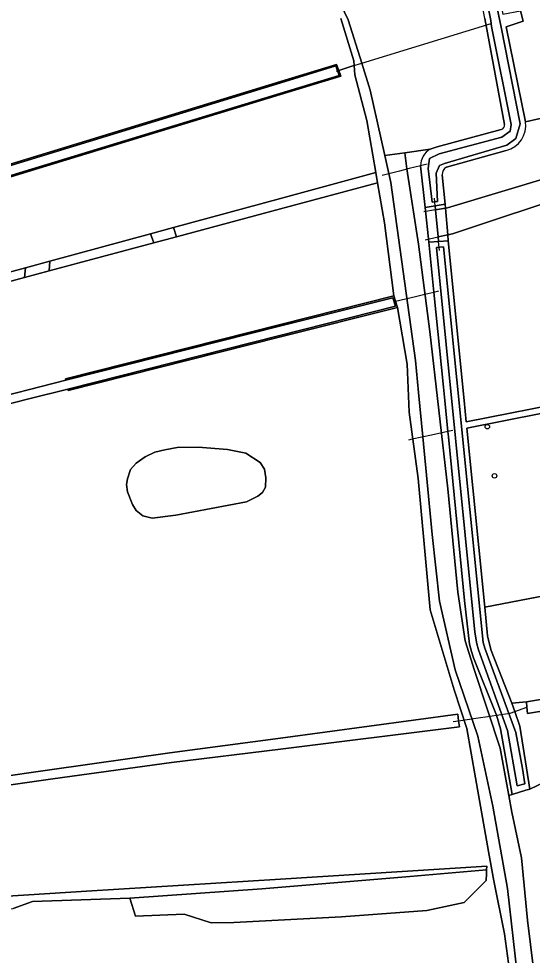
# Model space of a CAD drawing. Extents: x 162510 to 163918, y 388494 to 389774.
# Drawn here: x 163444.8 to 163553.1, y 389132.9 to 389330.6 of the extents above; entities that cross this region are included whole.
import ezdxf

# ---------------------------------------------------------------- set-up
doc = ezdxf.new("R2010")
doc.units = 0
for name, color, linetype in [('IMGEO_Boom', 7, 'Continuous'), ('IMGEO_Duiker', 7, 'Continuous'), ('IMGEO_Grasland_agrarisch', 7, 'Continuous'), ('IMGEO_Grasland_overig', 7, 'Continuous'), ('IMGEO_Hek', 7, 'Continuous'), ('IMGEO_Loofbos', 7, 'Continuous'), ('IMGEO_Oever', 7, 'Continuous'), ('IMGEO_Rijbaan_lokaal_onverhard', 7, 'Continuous'), ('IMGEO_Terreindeel_onvherhard', 7, 'Continuous'), ('IMGEO_Waterloop', 7, 'Continuous')]:
    doc.layers.add(name, color=color, linetype=linetype)

msp = doc.modelspace()

# ---------------------------------------------------------------- linework, layer by layer
at = {"layer": 'IMGEO_Boom'}
for centre in [(163543.64, 389244.48), (163545.15, 389234.11)]:
    msp.add_circle(centre, 0.489, dxfattribs=at)
at = {"layer": 'IMGEO_Duiker'}
for points in [[(163511.85, 389319.52), (163512.3, 389319.66), (163515.31, 389320.62), (163517.17, 389321.22), (163544.46, 389329.57)], [(163530.98, 389299.9), (163529.55, 389299.54), (163527.17, 389298.94), (163525.15, 389298.42), (163521.78, 389297.57), (163521.48, 389297.49)], [(163533.55, 389281.65), (163533.37, 389283.55), (163533.28, 389284.51), (163532.72, 389290.24), (163532.64, 389291.09), (163532.49, 389292.7)], [(163523.86, 389270.86), (163524.28, 389270.96), (163528.49, 389271.96), (163530.45, 389272.42), (163532.36, 389272.88), (163533.38, 389273.11)], [(163536.39, 389243.66), (163535.34, 389243.43), (163531.86, 389242.7), (163527.77, 389241.82), (163527, 389241.66)], [(163536.43, 389182.26), (163537.59, 389182.43), (163541.71, 389183.02), (163543.76, 389183.32), (163545.59, 389183.58), (163548.47, 389183.99), (163549.46, 389184.35), (163551.99, 389185.27)]]:
    msp.add_lwpolyline(points, dxfattribs=at)
at = {"layer": 'IMGEO_Grasland_agrarisch'}
for points in [[(163547.28, 389308.23), (163543.67, 389327.56), (163543.11, 389330.64), (163542.21, 389335.45), (163540.86, 389340.77), (163539.14, 389346.5), (163536.41, 389354.14), (163534.47, 389358.98), (163533.71, 389360.48), (163511.08, 389350.59), (163509.47, 389354.67)], [(163509.7, 389339.98), (163514.31, 389330.32), (163517.17, 389321.22), (163518.97, 389315.46), (163522.01, 389301.71), (163526.26, 389302.25), (163531.59, 389303.02), (163533.06, 389303.54), (163546.58, 389307.2)], [(163461.28, 389339.6), (163406.97, 389320.47), (163395.83, 389316.55), (163372.55, 389308.35), (163373.43, 389308.08), (163375.22, 389307.13), (163375.52, 389306.79), (163376.25, 389305.44), (163378.62, 389297.99), (163381.5, 389292.33), (163384.9, 389286.28), (163385.54, 389284.85), (163385.73, 389283.45), (163385.52, 389282.25), (163404.37, 389288.03), (163415.66, 389291.48), (163500, 389317.31), (163511.86, 389320.94), (163512.3, 389319.66), (163515.31, 389320.62), (163515.55, 389320.7), (163515.46, 389321.67), (163512.75, 389330.61)], [(163436.64, 389249.67), (163454.78, 389254.26), (163454.71, 389254.59), (163500, 389266.05), (163523.92, 389272.11), (163521.97, 389287.49), (163520.5, 389295.96), (163500, 389290.45), (163478.13, 389284.57), (163473.3, 389283.27), (163451.23, 389277.34), (163446.06, 389275.95), (163425.67, 389270.47)], [(163549.58, 389120.4), (163547.27, 389137.49), (163544.98, 389148.62), (163543.89, 389154.81), (163541.18, 389170.4), (163539.35, 389180.81), (163536.68, 389188.96), (163531.59, 389205.84), (163530.38, 389218.98), (163529.04, 389233.57), (163527.17, 389247.53), (163526.75, 389257.69), (163524.69, 389269.66), (163500, 389263.41), (163455.29, 389252.09), (163455.21, 389252.41), (163446.97, 389250.33), (163429.34, 389245.86)], [(163439.59, 389170.38), (163451.43, 389172.06), (163476.71, 389175.66), (163500, 389178.77), (163537.43, 389183.78), (163537.59, 389182.43), (163537.74, 389181.13), (163500, 389176.45), (163477.05, 389173.6), (163452.01, 389170.13), (163440.16, 389168.48)], [(163582.43, 389182.17), (163552.61, 389167.99), (163551.79, 389167.74), (163548.87, 389166.85), (163548.2, 389166.65), (163548.84, 389163.14), (163550.81, 389153.52), (163552.09, 389140.35), (163554.55, 389120.34)], [(163437.91, 389145.1), (163446.99, 389145.67), (163459.11, 389146.44), (163500, 389149.01), (163543.52, 389151.76), (163543.48, 389150.94), (163543.44, 389150.09), (163543.37, 389148.73), (163538.75, 389144.09), (163530.87, 389142.38), (163512.9, 389141.01), (163490.21, 389139.86), (163485.4, 389139.79), (163479.73, 389141.61), (163469.46, 389141.2), (163468.3, 389144.96), (163447.76, 389144.27), (163443.64, 389142.83)]]:
    msp.add_lwpolyline(points, dxfattribs=at)
for points in [[(163472.65, 389285.18), (163477.48, 389286.5), (163500, 389292.62), (163520.13, 389298.1), (163518.22, 389309.1), (163515.72, 389318.75), (163515.55, 389320.7), (163515.31, 389320.62), (163512.3, 389319.66), (163512.73, 389318.45), (163500, 389314.56), (163416.38, 389289.06), (163405.09, 389285.61), (163382.89, 389278.84), (163388.33, 389262.25), (163410.3, 389268.22), (163421.7, 389271.33), (163424.9, 389272.2), (163446.27, 389278.01), (163451.43, 389279.41)], [(163482.65, 389240.18), (163488.89, 389239.66), (163492.73, 389238.9), (163495.76, 389236.92), (163496.67, 389235.48), (163496.95, 389233.67), (163496.88, 389231.71), (163496.27, 389230.61), (163495.22, 389229.79), (163492.9, 389228.65), (163477.99, 389225.79), (163472.95, 389225.17), (163471.04, 389225.68), (163469.62, 389226.79), (163468.81, 389228.04), (163467.76, 389230.75), (163467.55, 389232.27), (163467.76, 389233.46), (163468.44, 389235.46), (163469.57, 389236.77), (163471.49, 389238.13), (163473.53, 389239.1), (163475.65, 389239.62), (163478.26, 389240.11)]]:
    msp.add_lwpolyline(points, close=True, dxfattribs=at)
msp.add_arc((163546.31, 389308.13), 0.972, 286.2321, 6.0054, dxfattribs=at)
at = {"layer": 'IMGEO_Grasland_overig'}
for points in [[(163591.51, 389304.44), (163591.48, 389304.94), (163590.29, 389306.78), (163589.69, 389307.04), (163535.23, 389290.66), (163534.83, 389290.59), (163535.28, 389284.93), (163536.29, 389285.14), (163590.23, 389303.08)], [(163531.59, 389303.02), (163526.26, 389302.25), (163526.69, 389298.89), (163529.14, 389283), (163531.52, 389264.54), (163535.29, 389231.36), (163537.41, 389209.54), (163538.99, 389199.26), (163540.94, 389193.06), (163546.36, 389176.66), (163548.2, 389166.65), (163548.87, 389166.85), (163546.45, 389180.73), (163545.59, 389183.58), (163540.74, 389195.71), (163540.32, 389197.05), (163539.85, 389198.58), (163538.82, 389207.79), (163535.45, 389242.35), (163535.34, 389243.43), (163534.7, 389250), (163534.41, 389252.85), (163532.36, 389272.88), (163531.29, 389283.42)], [(163531.29, 389283.42), (163530.56, 389290.74), (163529.55, 389299.54)]]:
    msp.add_lwpolyline(points, dxfattribs=at)
for points in [[(163532.72, 389290.24), (163532.64, 389291.09), (163530.56, 389290.74), (163531.29, 389283.42), (163533.37, 389283.55), (163533.28, 389284.51)], [(163532.72, 389290.24), (163534.83, 389290.59), (163534.76, 389291.46), (163532.64, 389291.09)], [(163533.28, 389284.51), (163535.28, 389284.93), (163534.83, 389290.59), (163532.72, 389290.24)], [(163533.37, 389283.55), (163535.38, 389283.68), (163535.28, 389284.93), (163533.28, 389284.51)], [(163551.91, 389186.42), (163670.46, 389206), (163670.47, 389205.9), (163671.76, 389206.14), (163680.93, 389212.96), (163676.44, 389232.1), (163626.31, 389222.43), (163543.08, 389206.37), (163543.68, 389200.35), (163544.25, 389198.02), (163544.43, 389197.25), (163548.77, 389186.1)]]:
    msp.add_lwpolyline(points, close=True, dxfattribs=at)
msp.add_arc((163533.58, 389299.52), 4.03, 119.6336, 179.6876, dxfattribs=at)
at = {"layer": 'IMGEO_Hek'}
for points in [[(163589.69, 389307.04), (163535.23, 389290.66), (163534.83, 389290.59)], [(163535.28, 389284.93), (163536.29, 389285.14), (163590.23, 389303.08)], [(163534.83, 389290.59), (163532.72, 389290.24)], [(163532.72, 389290.24), (163530.22, 389289.82)], [(163533.28, 389284.51), (163535.28, 389284.93)], [(163530.51, 389283.93), (163533.28, 389284.51)], [(163543.08, 389206.37), (163676.44, 389232.1)]]:
    msp.add_lwpolyline(points, dxfattribs=at)
at = {"layer": 'IMGEO_Loofbos'}
for points in [[(163567.3, 389375.31), (163552.07, 389372.5), (163534.85, 389366.64), (163542.43, 389349.06), (163545.27, 389339.97), (163546.93, 389331.52), (163550.61, 389332.2), (163551.21, 389330.04), (163547.59, 389328.82), (163551.68, 389308.83), (163589.7, 389317.43)], [(163534.13, 389297.64), (163534.76, 389291.46), (163534.83, 389290.59), (163535.23, 389290.66), (163589.69, 389307.04), (163589.23, 389307.71), (163588.72, 389316.24), (163588.9, 389316.98), (163589.7, 389317.43), (163551.68, 389308.83)], [(163547.64, 389302.75), (163535.01, 389299.23)]]:
    msp.add_lwpolyline(points, dxfattribs=at)
for points in [[(163536.29, 389285.14), (163535.28, 389284.93), (163535.38, 389283.68), (163538.74, 389250), (163539.19, 389245.52), (163562.03, 389250), (163577.9, 389253.09), (163589.57, 389255.2), (163590.54, 389272.83), (163591.83, 389291.64), (163591.62, 389293.9), (163590.23, 389303.08)], [(163473.3, 389283.27), (163478.13, 389284.57), (163477.48, 389286.5), (163472.65, 389285.18)], [(163446.06, 389275.95), (163451.23, 389277.34), (163451.43, 389279.41), (163446.27, 389278.01)], [(163543.08, 389206.37), (163626.31, 389222.43), (163624.12, 389257.67), (163620.68, 389257.2), (163601.2, 389254.81), (163590.65, 389253.79), (163569.96, 389250), (163555.27, 389247.35), (163539.32, 389244.19)], [(163469.57, 389236.77), (163468.44, 389235.46), (163467.76, 389233.46), (163467.55, 389232.27), (163467.76, 389230.75), (163468.81, 389228.04), (163469.62, 389226.79), (163471.04, 389225.68), (163472.95, 389225.17), (163477.99, 389225.79), (163492.9, 389228.65), (163495.22, 389229.79), (163496.27, 389230.61), (163496.88, 389231.71), (163496.95, 389233.67), (163496.67, 389235.48), (163495.76, 389236.92), (163492.73, 389238.9), (163488.89, 389239.66), (163482.65, 389240.18), (163478.26, 389240.11), (163475.65, 389239.62), (163473.53, 389239.1), (163471.49, 389238.13)], [(163582.04, 389188.85), (163552.09, 389183.93), (163551.99, 389185.27), (163551.91, 389186.42), (163548.77, 389186.1), (163549.46, 389184.35), (163550.46, 389181.27), (163552.61, 389167.99), (163582.43, 389182.17), (163582.04, 389185.81)], [(163543.37, 389148.73), (163543.44, 389150.09), (163543.48, 389150.94), (163527.27, 389149.58), (163496.1, 389146.97), (163468.3, 389144.96), (163469.46, 389141.2), (163479.73, 389141.61), (163485.4, 389139.79), (163490.21, 389139.86), (163512.9, 389141.01), (163530.87, 389142.38), (163538.75, 389144.09)]]:
    msp.add_lwpolyline(points, close=True, dxfattribs=at)
for centre, radius, start, end in [((163546.27, 389308.03), 5.46, 284.4445, 8.3711), ((163535.97, 389297.66), 1.84, 121.5545, 180.6913)]:
    msp.add_arc(centre, radius, start, end, dxfattribs=at)
at = {"layer": 'IMGEO_Oever'}
for points in [[(163544.29, 389339.55), (163546.55, 389328.75), (163550.55, 389308.41), (163549.65, 389305.3), (163547.77, 389303.85), (163534.59, 389299.99), (163533.55, 389299.58), (163532.85, 389297.99), (163533.11, 389291.98), (163532.04, 389291.89), (163531.14, 389298.95), (163531.43, 389301.04), (163533.46, 389302.08), (163546.69, 389305.56), (163548.43, 389306.84), (163548.67, 389308.23), (163544.55, 389328.96), (163544.37, 389330.18), (163542.4, 389340.16)], [(163551.68, 389308.83), (163547.59, 389328.82), (163551.21, 389330.04), (163550.61, 389332.2)], [(163543.11, 389330.64), (163543.67, 389327.56), (163547.28, 389308.23)], [(163416.38, 389289.06), (163500, 389314.56), (163512.73, 389318.45), (163512.3, 389319.66), (163511.86, 389320.94), (163500, 389317.31), (163415.66, 389291.48)], [(163415.74, 389291.23), (163500.08, 389317.05), (163511.69, 389320.61), (163512.38, 389318.62), (163499.92, 389314.82), (163416.31, 389289.31)], [(163546.58, 389307.2), (163533.06, 389303.54), (163531.59, 389303.02)], [(163535.01, 389299.23), (163547.64, 389302.75)], [(163529.55, 389299.54), (163530.56, 389290.74), (163532.64, 389291.09)], [(163532.64, 389291.09), (163534.76, 389291.46), (163534.13, 389297.64)], [(163562.03, 389250), (163539.19, 389245.52), (163538.74, 389250), (163535.38, 389283.68), (163533.37, 389283.55), (163531.29, 389283.42), (163532.36, 389272.88), (163534.41, 389252.85), (163534.7, 389250), (163535.34, 389243.43), (163535.45, 389242.35), (163538.82, 389207.79), (163539.85, 389198.58), (163540.32, 389197.05), (163540.74, 389195.71), (163545.59, 389183.58), (163546.45, 389180.73), (163548.87, 389166.85), (163551.79, 389167.74), (163552.61, 389167.99), (163550.46, 389181.27), (163549.46, 389184.35), (163548.77, 389186.1), (163544.43, 389197.25), (163544.25, 389198.02), (163543.68, 389200.35), (163543.08, 389206.37), (163539.32, 389244.19), (163555.27, 389247.35)]]:
    msp.add_lwpolyline(points, dxfattribs=at)
for points in [[(163534.43, 389282.45), (163542.78, 389198.93), (163543.11, 389197.74), (163549.64, 389179.93), (163551.03, 389172.38), (163551.57, 389169.11), (163549.92, 389168.66), (163547.9, 389180.34), (163541.76, 389197.41), (163541.4, 389198.62), (163541, 389201.15), (163532.92, 389282.27)], [(163455.21, 389252.41), (163455.29, 389252.09), (163500, 389263.41), (163524.69, 389269.66), (163524.28, 389270.96), (163523.92, 389272.11), (163500, 389266.05), (163454.71, 389254.59), (163454.78, 389254.26), (163500.08, 389265.73), (163523.7, 389271.7), (163524.26, 389269.9), (163499.92, 389263.74)]]:
    msp.add_lwpolyline(points, close=True, dxfattribs=at)
for centre, radius, start, end in [((163546.27, 389308.03), 5.46, 284.4445, 8.3711), ((163546.31, 389308.13), 0.972, 286.2321, 6.0054), ((163533.58, 389299.52), 4.03, 119.6336, 179.6876), ((163535.97, 389297.66), 1.84, 121.5545, 180.6913)]:
    msp.add_arc(centre, radius, start, end, dxfattribs=at)
at = {"layer": 'IMGEO_Rijbaan_lokaal_onverhard'}
for points in [[(163550.3, 389125.92), (163547.87, 389147.01), (163544.8, 389164.37), (163541.67, 389179.18), (163536.83, 389193.18), (163533.58, 389207.66), (163531.99, 389221.72), (163530.05, 389242.31), (163529.16, 389251.68), (163528.52, 389258.46), (163523.28, 389295.99), (163522.01, 389301.71), (163518.97, 389315.46), (163517.17, 389321.22), (163514.31, 389330.32), (163509.7, 389339.98)], [(163512.75, 389330.61), (163515.46, 389321.67), (163515.55, 389320.7), (163515.72, 389318.75), (163518.22, 389309.1), (163520.13, 389298.1), (163520.5, 389295.96), (163521.97, 389287.49), (163523.92, 389272.11), (163524.28, 389270.96), (163524.69, 389269.66), (163526.75, 389257.69), (163527.17, 389247.53), (163529.04, 389233.57), (163530.38, 389218.98), (163531.59, 389205.84), (163536.68, 389188.96), (163539.35, 389180.81), (163541.18, 389170.4), (163543.89, 389154.81), (163544.98, 389148.62), (163547.27, 389137.49), (163549.58, 389120.4)]]:
    msp.add_lwpolyline(points, dxfattribs=at)
at = {"layer": 'IMGEO_Terreindeel_onvherhard'}
msp.add_lwpolyline([(163554.55, 389120.34), (163552.09, 389140.35), (163550.81, 389153.52), (163548.84, 389163.14), (163548.2, 389166.65), (163546.36, 389176.66), (163540.94, 389193.06), (163538.99, 389199.26), (163537.41, 389209.54), (163535.29, 389231.36), (163531.52, 389264.54), (163529.14, 389283), (163526.69, 389298.89), (163526.26, 389302.25), (163522.01, 389301.71), (163523.28, 389295.99), (163528.52, 389258.46), (163529.16, 389251.68), (163530.05, 389242.31), (163531.99, 389221.72), (163533.58, 389207.66), (163536.83, 389193.18), (163541.67, 389179.18), (163544.8, 389164.37), (163547.87, 389147.01), (163550.3, 389125.92)], dxfattribs=at)
at = {"layer": 'IMGEO_Waterloop'}
for points in [[(163542.4, 389340.16), (163544.37, 389330.18), (163544.55, 389328.96), (163548.67, 389308.23), (163548.43, 389306.84), (163546.69, 389305.56), (163533.46, 389302.08), (163531.43, 389301.04), (163531.14, 389298.95), (163532.04, 389291.89), (163533.11, 389291.98), (163532.85, 389297.99), (163533.55, 389299.58), (163534.59, 389299.99), (163547.77, 389303.85), (163549.65, 389305.3), (163550.55, 389308.41), (163546.55, 389328.75), (163544.29, 389339.55)], [(163416.31, 389289.31), (163499.92, 389314.82), (163512.38, 389318.62), (163511.69, 389320.61), (163500.08, 389317.05), (163415.74, 389291.23)]]:
    msp.add_lwpolyline(points, dxfattribs=at)
for points in [[(163477.48, 389286.5), (163478.13, 389284.57), (163500, 389290.45), (163520.5, 389295.96), (163520.13, 389298.1), (163500, 389292.62)], [(163451.23, 389277.34), (163473.3, 389283.27), (163472.65, 389285.18), (163451.43, 389279.41)], [(163534.43, 389282.45), (163532.92, 389282.27), (163541, 389201.15), (163541.4, 389198.62), (163541.76, 389197.41), (163547.9, 389180.34), (163549.92, 389168.66), (163551.57, 389169.11), (163551.03, 389172.38), (163549.64, 389179.93), (163543.11, 389197.74), (163542.78, 389198.93)], [(163425.67, 389270.47), (163446.06, 389275.95), (163446.27, 389278.01), (163424.9, 389272.2)], [(163454.78, 389254.26), (163436.64, 389249.67), (163428.76, 389247.68), (163417.3, 389244.79), (163336.86, 389224.47), (163333.61, 389234.45), (163331.37, 389233.7), (163335.07, 389221.97), (163417.88, 389242.96), (163429.34, 389245.86), (163446.97, 389250.33), (163455.21, 389252.41), (163499.92, 389263.74), (163524.26, 389269.9), (163523.7, 389271.7), (163500.08, 389265.73)], [(163582.04, 389188.85), (163589.31, 389190.05), (163601.22, 389192.01), (163670.89, 389203.46), (163670.47, 389205.9), (163670.46, 389206), (163551.91, 389186.42), (163551.99, 389185.27), (163552.09, 389183.93)], [(163477.05, 389173.6), (163500, 389176.45), (163537.74, 389181.13), (163537.59, 389182.43), (163537.43, 389183.78), (163500, 389178.77), (163476.71, 389175.66), (163451.43, 389172.06), (163439.59, 389170.38), (163415.78, 389166.99), (163381.37, 389163.54), (163381.88, 389161.58), (163416, 389165.13), (163440.16, 389168.48), (163452.01, 389170.13)], [(163376.32, 389133.01), (163378.38, 389133.09), (163411.13, 389138.01), (163438.2, 389142.51), (163443.64, 389142.83), (163447.76, 389144.27), (163468.3, 389144.96), (163496.1, 389146.97), (163527.27, 389149.58), (163543.48, 389150.94), (163543.52, 389151.76), (163500, 389149.01), (163459.11, 389146.44), (163446.99, 389145.67), (163437.91, 389145.1), (163412.24, 389140.23), (163394.24, 389137.39), (163378.34, 389135.25), (163376.08, 389135.02)]]:
    msp.add_lwpolyline(points, close=True, dxfattribs=at)

doc.saveas('drawing.dxf')
